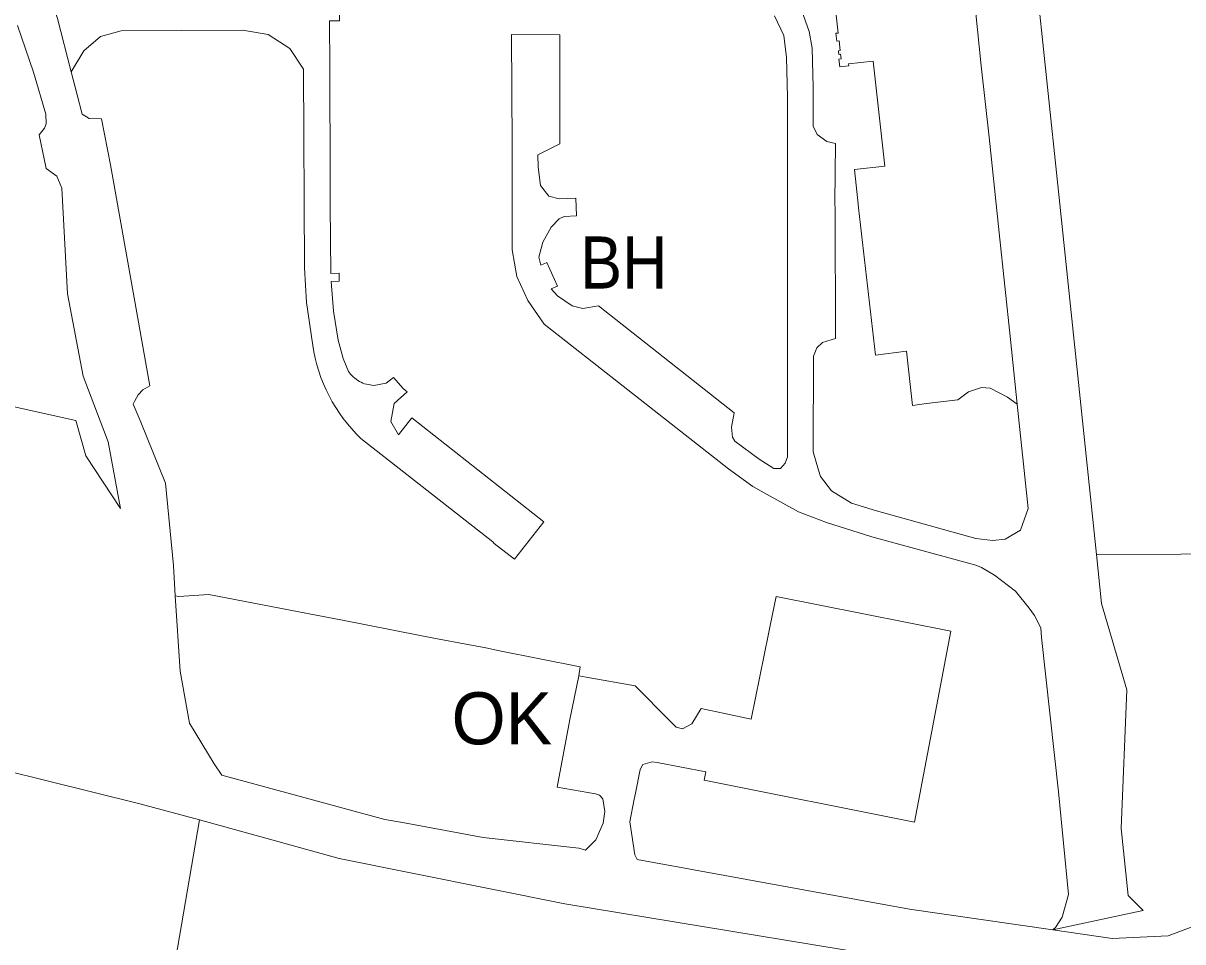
# Model space of a CAD drawing. Extents: x -650451 to -642268, y -1075216 to -1066610.
# Drawn here: x -645683.1 to -645415.8, y -1070816.8 to -1070605 of the extents above; entities that cross this region are included whole.
import ezdxf

# ---------------------------------------------------------------- set-up
doc = ezdxf.new("R2010")
doc.units = 0
doc.header["$LTSCALE"] = 4.8
for name, color, linetype, lineweight in [('1', 7, 'Continuous', 13), ('13', 7, 'Continuous', 13), ('15', 7, 'Continuous', 13), ('24', 7, 'Continuous', 13), ('46', 7, 'Continuous', 13)]:
    doc.layers.add(name, color=color, linetype=linetype, lineweight=lineweight)
doc.layers.add('62', color=7, linetype='Continuous')

msp = doc.modelspace()

# ---------------------------------------------------------------- linework, layer by layer
at = {"layer": '1'}
msp.add_line((-645453.99, -1070692.88), (-645451.46, -1070716.89), dxfattribs=at)
for points in [[(-645610.28, -1070664.52), (-645610.31, -1070662.66), (-645612.22, -1070662.75), (-645612.35, -1070646.95), (-645612.37, -1070644.92), (-645612.47, -1070611.33), (-645612.48, -1070608.38), (-645612.51, -1070604.47)], [(-645509.91, -1070603.33), (-645507.82, -1070607.9), (-645507.15, -1070612.93), (-645506.94, -1070622.09), (-645506.93, -1070651.11), (-645506.96, -1070682.29), (-645506.95, -1070705.03), (-645507.49, -1070706.46), (-645508.52, -1070707.65), (-645510.1, -1070707.67), (-645513.46, -1070705.56), (-645519.11, -1070701.39), (-645519.61, -1070700.46), (-645519.82, -1070698.19), (-645519.21, -1070694.89), (-645550.52, -1070670.21), (-645554.1, -1070670.79), (-645556.6, -1070670.16), (-645559.93, -1070667.85), (-645561.42, -1070666.27), (-645559.99, -1070665.62), (-645560.68, -1070664.11), (-645561.72, -1070661.77), (-645562.43, -1070660.23), (-645563.82, -1070660.8), (-645564.29, -1070658.96), (-645563.36, -1070655.51), (-645561.41, -1070652.05), (-645559.61, -1070650.14), (-645558.39, -1070649.6), (-645555.61, -1070649.48), (-645555.71, -1070645.39), (-645559.54, -1070645.51), (-645561.92, -1070644.94), (-645563.9, -1070642.47), (-645564.44, -1070638.26), (-645564.48, -1070635.35), (-645559.42, -1070632.82), (-645559.45, -1070607.71), (-645570.56, -1070607.66), (-645570.44, -1070633.21), (-645570.41, -1070657.25), (-645569.37, -1070663.42), (-645566.77, -1070668.94), (-645563, -1070674.39), (-645520.56, -1070707.79), (-645514.9, -1070711.87), (-645512.32, -1070713.33), (-645504.43, -1070717.68), (-645497.98, -1070720.16), (-645487.49, -1070723.42), (-645463.53, -1070729.98), (-645462.19, -1070730.5), (-645459.19, -1070732.3), (-645454.4, -1070735.98), (-645451.21, -1070739.85), (-645449.99, -1070741.54), (-645448.55, -1070744.43)], [(-645486.43, -1070717.48), (-645492.2, -1070715.68), (-645496.83, -1070712.83), (-645499.37, -1070709.57), (-645499.8, -1070708.06), (-645500.99, -1070703.81), (-645500.97, -1070681.8), (-645500.19, -1070679.84), (-645498.84, -1070678.61), (-645495.89, -1070677.71), (-645495.96, -1070648.03), (-645496, -1070646.36), (-645495.87, -1070632.81), (-645497.87, -1070632.29), (-645500.12, -1070630.71), (-645501.01, -1070628.79), (-645500.99, -1070625.75), (-645501.02, -1070619.82), (-645501.25, -1070610.78), (-645501.92, -1070606.98), (-645503.65, -1070602.19)], [(-645495.72, -1070603.18), (-645495.26, -1070607.33), (-645495.76, -1070607.36), (-645495.56, -1070609.16), (-645495.06, -1070609.1), (-645494.78, -1070611.36), (-645495.15, -1070611.38), (-645495.08, -1070612.22), (-645494.7, -1070612.17), (-645494.56, -1070613.26), (-645495.08, -1070613.33), (-645494.88, -1070615.07), (-645492.81, -1070614.88), (-645492.84, -1070614.42), (-645487.19, -1070613.79), (-645484.53, -1070637.98), (-645491.49, -1070638.79), (-645490.75, -1070646.01), (-645490.59, -1070647.61), (-645486.67, -1070681.54), (-645479.54, -1070680.67), (-645478.16, -1070693.14), (-645474.87, -1070692.74), (-645467.67, -1070691.87), (-645465.19, -1070690.01), (-645462.22, -1070689.01), (-645460.24, -1070689.15), (-645456.26, -1070691.25), (-645453.99, -1070692.88)], [(-645684.45, -1070605.57), (-645680.76, -1070616.33), (-645677.94, -1070626.03), (-645677.86, -1070628.21), (-645678.23, -1070629.21), (-645678.8, -1070630.03), (-645679.46, -1070630.75), (-645677.83, -1070638.56), (-645675.38, -1070640.29), (-645674.2, -1070643.07), (-645672.92, -1070667.42), (-645669.28, -1070686.41), (-645663.52, -1070701.56), (-645660.67, -1070716.93), (-645668.66, -1070704.8), (-645670.99, -1070696.59), (-645738.54, -1070681.67)], [(-645669.11, -1070611.38), (-645665.28, -1070608.14), (-645660.51, -1070606.77), (-645632.58, -1070606.68), (-645626.66, -1070607.61), (-645621.63, -1070610.87), (-645618.48, -1070615.64)], [(-645648.06, -1070737.06), (-645648.49, -1070730.06), (-645650.34, -1070711.07), (-645655.98, -1070697.02), (-645656.16, -1070696.6), (-645657.74, -1070692.82), (-645657.42, -1070692.11), (-645656.61, -1070690.71), (-645655.57, -1070689.58), (-645653.91, -1070688.62), (-645662.98, -1070637.66), (-645665.09, -1070627.11), (-645667.9, -1070627.04), (-645669.56, -1070625.99), (-645670.69, -1070621.55), (-645672.04, -1070616.26), (-645669.11, -1070611.38)], [(-645618.48, -1070615.64), (-645618.25, -1070661.44), (-645617.83, -1070669.4)], [(-645610.5, -1070678.09), (-645611.57, -1070671.42), (-645612.16, -1070664.56), (-645610.28, -1070664.52)], [(-645617.83, -1070669.4), (-645616.34, -1070679.3), (-645616.093, -1070680.793), (-645615.783, -1070682.283)], [(-645607.913, -1070685.639), (-645608.16, -1070685.3), (-645609.39, -1070682.34), (-645610.5, -1070678.09)], [(-645615.783, -1070682.283), (-645615.41, -1070683.767), (-645614.974, -1070685.241), (-645614.475, -1070686.701)], [(-645614.475, -1070686.701), (-645613.914, -1070688.142), (-645613.292, -1070689.56)], [(-645605.622, -1070687.603), (-645606.001, -1070687.379), (-645606.365, -1070687.134), (-645606.713, -1070686.868), (-645607.043, -1070686.584), (-645607.354, -1070686.283), (-645607.644, -1070685.968), (-645607.913, -1070685.639)], [(-645603.16, -1070688.44), (-645603.582, -1070688.363), (-645604.002, -1070688.261), (-645604.418, -1070688.134), (-645604.829, -1070687.981), (-645605.231, -1070687.804), (-645605.622, -1070687.603)], [(-645563.12, -1070720.01), (-645593.56, -1070696.04), (-645596.64, -1070699.96), (-645598.41, -1070696.88), (-645597.59, -1070692.68), (-645594.59, -1070690.02), (-645595.51, -1070689.22), (-645597.79, -1070686.69), (-645599.42, -1070687.99)], [(-645613.292, -1070689.56), (-645612.61, -1070690.953), (-645611.871, -1070692.316)], [(-645599.42, -1070687.99), (-645602.32, -1070688.52), (-645602.739, -1070688.492), (-645603.16, -1070688.44)], [(-645611.871, -1070692.316), (-645611.076, -1070693.645), (-645610.227, -1070694.938)], [(-645610.227, -1070694.938), (-645609.328, -1070696.191), (-645608.38, -1070697.401), (-645607.388, -1070698.566)], [(-645607.388, -1070698.566), (-645606.353, -1070699.683), (-645605.28, -1070700.75), (-645574.9, -1070724.61), (-645574.53, -1070724.94)], [(-645451.46, -1070716.89), (-645453.2, -1070721.89), (-645456.77, -1070723.99), (-645459.6, -1070724.28), (-645463.56, -1070723.81), (-645486.43, -1070717.48)], [(-645574.53, -1070724.94), (-645569.86, -1070728.57), (-645563.12, -1070720.01)], [(-645555.05, -1070755.49), (-645554.7, -1070753.41), (-645573.3, -1070749.75), (-645576.47, -1070749.04), (-645580.59, -1070748.22), (-645588.05, -1070746.85), (-645591.59, -1070746.19), (-645609.94, -1070742.59), (-645615.58, -1070741.49), (-645640.34, -1070736.72), (-645647.26, -1070737.17), (-645648.06, -1070737.06)], [(-645445.81, -1070814.06), (-645478.83, -1070809.27), (-645541.56, -1070797.841), (-645542.15, -1070796.73), (-645543.27, -1070789.16), (-645542.26, -1070783.94), (-645541.96, -1070782.5), (-645540.94, -1070777.05), (-645540.25, -1070775.93), (-645538.13, -1070775.3), (-645537.02, -1070775.46), (-645525.76, -1070777.58), (-645526.15, -1070779.53), (-645477.63, -1070789.21), (-645469.29, -1070745.15), (-645509.58, -1070737.17), (-645510.95, -1070743.9), (-645511.34, -1070745.83), (-645515.34, -1070765.49), (-645526.87, -1070763.04), (-645529.02, -1070766.53), (-645531.12, -1070767.68), (-645532.57, -1070767.28), (-645534.05, -1070765.87), (-645542.02, -1070757.79), (-645553.37, -1070755.82), (-645555.05, -1070755.49)], [(-645448.55, -1070744.43), (-645448.36, -1070746.61), (-645444.5, -1070782.23), (-645442.16, -1070805.9)], [(-645442.16, -1070805.9), (-645443.59, -1070811.12), (-645445.14, -1070813.46), (-645445.81, -1070814.06)]]:
    msp.add_lwpolyline(points, dxfattribs=at)
at = {"layer": '13'}
for points in [[(-645648.06, -1070737.06), (-645647.26, -1070737.17), (-645640.34, -1070736.72), (-645615.58, -1070741.49), (-645609.94, -1070742.59), (-645591.59, -1070746.19), (-645588.05, -1070746.85), (-645580.59, -1070748.22), (-645576.47, -1070749.04), (-645573.3, -1070749.75), (-645554.7, -1070753.41), (-645555.05, -1070755.49)], [(-645555.05, -1070755.49), (-645557.11, -1070765.58), (-645560.03, -1070781.11), (-645551.22, -1070782.7), (-645550.29, -1070783.02), (-645549.49, -1070783.81), (-645549.07, -1070786.78), (-645549.4, -1070789.42), (-645551.13, -1070793.3), (-645553.53, -1070795.66), (-645555.03, -1070795.23), (-645577.07, -1070792.77), (-645595.66, -1070789.32), (-645599.74, -1070788.56), (-645637.33, -1070778.34), (-645639.12, -1070775.74), (-645644.8, -1070766.37), (-645646.91, -1070754.37), (-645648.06, -1070737.06)]]:
    msp.add_lwpolyline(points, dxfattribs=at)
at = {"layer": '15'}
for points in [[(-645458.32, -1070455.91), (-645458.46, -1070478.86), (-645454.02, -1070501.52), (-645448.36, -1070563), (-645449.82, -1070592.72), (-645444.47, -1070643.85), (-645435.711, -1070727.497)], [(-645460.44, -1070631.3), (-645462.27, -1070614.86), (-645464.71, -1070591.33), (-645467.29, -1070565.95), (-645468.87, -1070550.15)], [(-645672.04, -1070616.26), (-645675.18, -1070603.92), (-645676.88, -1070598.59)], [(-645612.52, -1070600.61), (-645612.51, -1070602.61), (-645610.19, -1070602.7), (-645610.23, -1070604.51), (-645612.51, -1070604.47), (-645612.48, -1070608.38), (-645612.47, -1070611.33), (-645612.37, -1070644.92)], [(-645448.55, -1070744.43), (-645449.99, -1070741.54), (-645451.21, -1070739.85), (-645454.4, -1070735.98), (-645459.19, -1070732.3), (-645462.19, -1070730.5), (-645463.53, -1070729.98), (-645487.49, -1070723.42), (-645497.98, -1070720.16), (-645504.43, -1070717.68), (-645512.32, -1070713.33), (-645514.9, -1070711.87), (-645520.56, -1070707.79), (-645563, -1070674.39), (-645566.77, -1070668.94), (-645569.37, -1070663.42), (-645570.41, -1070657.25), (-645570.44, -1070633.21), (-645570.56, -1070607.66), (-645559.45, -1070607.71), (-645559.42, -1070632.82), (-645564.48, -1070635.35), (-645564.44, -1070638.26), (-645563.9, -1070642.47), (-645561.92, -1070644.94), (-645559.54, -1070645.51), (-645555.71, -1070645.39), (-645555.61, -1070649.48), (-645558.39, -1070649.6), (-645559.61, -1070650.14), (-645561.41, -1070652.05), (-645563.36, -1070655.51), (-645564.29, -1070658.96), (-645563.82, -1070660.8), (-645562.43, -1070660.23), (-645561.72, -1070661.77), (-645560.68, -1070664.11), (-645559.99, -1070665.62), (-645561.42, -1070666.27), (-645559.93, -1070667.85), (-645556.6, -1070670.16), (-645554.1, -1070670.79), (-645550.52, -1070670.21), (-645519.21, -1070694.89), (-645519.82, -1070698.19), (-645519.61, -1070700.46), (-645519.11, -1070701.39), (-645513.46, -1070705.56), (-645510.1, -1070707.67), (-645508.52, -1070707.65), (-645507.49, -1070706.46), (-645506.95, -1070705.03), (-645506.96, -1070682.29), (-645506.93, -1070651.11), (-645506.94, -1070622.09), (-645507.15, -1070612.93), (-645507.82, -1070607.9), (-645509.91, -1070603.33)], [(-645503.65, -1070602.19), (-645501.92, -1070606.98), (-645501.25, -1070610.78), (-645501.02, -1070619.82), (-645500.99, -1070625.75), (-645501.01, -1070628.79), (-645500.12, -1070630.71), (-645497.87, -1070632.29), (-645495.87, -1070632.81), (-645496, -1070646.36), (-645495.96, -1070648.03), (-645495.89, -1070677.71), (-645498.84, -1070678.61), (-645500.19, -1070679.84), (-645500.97, -1070681.8), (-645500.99, -1070703.81), (-645499.8, -1070708.06), (-645499.37, -1070709.57), (-645496.83, -1070712.83), (-645492.2, -1070715.68), (-645486.43, -1070717.48)], [(-645618.48, -1070615.64), (-645621.63, -1070610.87), (-645626.66, -1070607.61), (-645632.58, -1070606.68), (-645660.51, -1070606.77), (-645665.28, -1070608.14), (-645669.11, -1070611.38), (-645672.04, -1070616.26)], [(-645617.83, -1070669.4), (-645618.25, -1070661.44), (-645618.48, -1070615.64)], [(-645486.43, -1070717.48), (-645463.56, -1070723.81), (-645459.6, -1070724.28), (-645456.77, -1070723.99), (-645453.2, -1070721.89), (-645451.46, -1070716.89), (-645453.99, -1070692.88), (-645455.53, -1070677.99), (-645458.17, -1070653.38), (-645460.44, -1070631.3)], [(-645612.37, -1070644.92), (-645612.35, -1070646.95), (-645612.22, -1070662.75), (-645610.31, -1070662.66), (-645610.28, -1070664.52)], [(-645610.28, -1070664.52), (-645612.16, -1070664.56), (-645611.57, -1070671.42), (-645610.5, -1070678.09)], [(-645615.783, -1070682.283), (-645616.093, -1070680.793), (-645616.34, -1070679.3), (-645617.83, -1070669.4)], [(-645610.5, -1070678.09), (-645609.39, -1070682.34), (-645608.16, -1070685.3), (-645607.913, -1070685.639), (-645607.644, -1070685.968)], [(-645614.974, -1070685.241), (-645615.41, -1070683.767), (-645615.783, -1070682.283)], [(-645613.292, -1070689.56), (-645613.914, -1070688.142), (-645614.475, -1070686.701), (-645614.974, -1070685.241)], [(-645607.644, -1070685.968), (-645607.354, -1070686.283), (-645607.043, -1070686.584), (-645606.713, -1070686.868), (-645606.365, -1070687.134), (-645606.001, -1070687.379), (-645605.622, -1070687.603), (-645605.231, -1070687.804)], [(-645599.42, -1070687.99), (-645597.79, -1070686.69), (-645595.51, -1070689.22), (-645594.59, -1070690.02), (-645597.59, -1070692.68), (-645598.41, -1070696.88), (-645596.64, -1070699.96), (-645593.56, -1070696.04), (-645563.12, -1070720.01)], [(-645611.871, -1070692.316), (-645612.61, -1070690.953), (-645613.292, -1070689.56)], [(-645605.231, -1070687.804), (-645604.829, -1070687.981), (-645604.418, -1070688.134), (-645604.002, -1070688.261), (-645603.582, -1070688.363), (-645603.16, -1070688.44), (-645602.739, -1070688.492)], [(-645602.739, -1070688.492), (-645602.32, -1070688.52), (-645599.42, -1070687.99)], [(-645610.227, -1070694.938), (-645611.076, -1070693.645), (-645611.871, -1070692.316)], [(-645608.38, -1070697.401), (-645609.328, -1070696.191), (-645610.227, -1070694.938)], [(-645574.53, -1070724.94), (-645574.9, -1070724.61), (-645605.28, -1070700.75), (-645606.353, -1070699.683), (-645607.388, -1070698.566), (-645608.38, -1070697.401)], [(-645563.12, -1070720.01), (-645569.86, -1070728.57), (-645574.53, -1070724.94)], [(-645435.711, -1070727.497), (-645434.53, -1070738.77), (-645428.73, -1070758.67), (-645430, -1070790.68), (-645428.39, -1070806.09), (-645424.969, -1070809.563), (-645429.993, -1070810.647), (-645445.81, -1070814.06), (-645445.14, -1070813.46)], [(-645445.14, -1070813.46), (-645443.59, -1070811.12), (-645442.16, -1070805.9), (-645444.5, -1070782.23), (-645448.36, -1070746.61), (-645448.55, -1070744.43)]]:
    msp.add_lwpolyline(points, dxfattribs=at)
at = {"layer": '24'}
for points in [[(-645467.29, -1070565.95), (-645464.71, -1070591.33), (-645462.27, -1070614.86), (-645460.44, -1070631.3), (-645458.17, -1070653.38), (-645455.53, -1070677.99), (-645453.99, -1070692.88)], [(-645676.88, -1070598.59), (-645675.18, -1070603.92), (-645672.04, -1070616.26)], [(-645453.99, -1070692.88), (-645456.26, -1070691.25), (-645460.24, -1070689.15), (-645462.22, -1070689.01), (-645465.19, -1070690.01), (-645467.67, -1070691.87), (-645474.87, -1070692.74), (-645478.16, -1070693.14), (-645479.54, -1070680.67), (-645486.67, -1070681.54), (-645490.59, -1070647.61), (-645490.75, -1070646.01), (-645491.49, -1070638.79), (-645484.53, -1070637.98), (-645487.19, -1070613.79), (-645492.84, -1070614.42), (-645492.81, -1070614.88), (-645494.88, -1070615.07), (-645495.08, -1070613.33), (-645494.56, -1070613.26), (-645494.7, -1070612.17), (-645495.08, -1070612.22), (-645495.15, -1070611.38), (-645494.78, -1070611.36), (-645495.06, -1070609.1), (-645495.56, -1070609.16), (-645495.76, -1070607.36), (-645495.26, -1070607.33), (-645495.72, -1070603.18)], [(-645738.54, -1070681.67), (-645670.99, -1070696.59), (-645668.66, -1070704.8), (-645660.67, -1070716.93), (-645663.52, -1070701.56), (-645669.28, -1070686.41), (-645672.92, -1070667.42), (-645674.2, -1070643.07), (-645675.38, -1070640.29), (-645677.83, -1070638.56), (-645679.46, -1070630.75), (-645678.8, -1070630.03), (-645678.23, -1070629.21), (-645677.86, -1070628.21), (-645677.94, -1070626.03), (-645680.76, -1070616.33), (-645684.45, -1070605.57)], [(-645672.04, -1070616.26), (-645670.69, -1070621.55), (-645669.56, -1070625.99), (-645667.9, -1070627.04), (-645665.09, -1070627.11), (-645662.98, -1070637.66), (-645653.91, -1070688.62), (-645655.57, -1070689.58), (-645656.61, -1070690.71), (-645657.42, -1070692.11), (-645657.74, -1070692.82), (-645656.16, -1070696.6), (-645655.98, -1070697.02), (-645650.34, -1070711.07), (-645648.49, -1070730.06), (-645648.06, -1070737.06)], [(-645642.52, -1070788.7), (-645656.2, -1070784.96), (-645709.54, -1070771.74), (-645781.62, -1070755.42), (-645785.75, -1070754.48), (-645865, -1070735.66), (-645891.35, -1070731.13), (-645906.373, -1070728.716), (-645939.27, -1070723.43)], [(-645648.06, -1070737.06), (-645646.91, -1070754.37), (-645644.8, -1070766.37), (-645639.12, -1070775.74), (-645637.33, -1070778.34), (-645599.74, -1070788.56), (-645595.66, -1070789.32), (-645577.07, -1070792.77), (-645555.03, -1070795.23), (-645553.53, -1070795.66), (-645551.13, -1070793.3), (-645549.4, -1070789.42), (-645549.07, -1070786.78), (-645549.49, -1070783.81), (-645550.29, -1070783.02), (-645551.22, -1070782.7), (-645560.03, -1070781.11), (-645557.11, -1070765.58), (-645555.05, -1070755.49)], [(-645555.05, -1070755.49), (-645553.37, -1070755.82), (-645542.02, -1070757.79), (-645534.05, -1070765.87), (-645532.57, -1070767.28), (-645531.12, -1070767.68), (-645529.02, -1070766.53), (-645526.87, -1070763.04), (-645515.34, -1070765.49), (-645511.34, -1070745.83), (-645510.95, -1070743.9), (-645509.58, -1070737.17), (-645469.29, -1070745.15), (-645477.63, -1070789.21), (-645526.15, -1070779.53), (-645525.76, -1070777.58), (-645537.02, -1070775.46), (-645538.13, -1070775.3), (-645540.25, -1070775.93), (-645540.94, -1070777.05), (-645541.96, -1070782.5), (-645542.26, -1070783.94), (-645543.27, -1070789.16), (-645542.15, -1070796.73), (-645541.56, -1070797.841), (-645478.83, -1070809.27), (-645445.81, -1070814.06)], [(-645445.81, -1070814.06), (-645432.07, -1070816.05), (-645419.18, -1070815.44), (-645407.37, -1070810.95), (-645398.04, -1070805.44), (-645354.98, -1070774.28), (-645342.41, -1070765.76), (-645325.82, -1070757.94), (-645312.2, -1070753.77), (-645298.41, -1070751.48), (-645285.11, -1070750.69), (-645202.96, -1070752.89), (-645197.539, -1070753.128), (-645085.58, -1070758.04), (-645047.39, -1070759.71)], [(-645400.05, -1070819.84), (-645409.52, -1070823.76), (-645418.67, -1070827.72), (-645433.49, -1070828.76), (-645452.31, -1070825.52), (-645494.82, -1070818.45), (-645558.3, -1070808), (-645610.25, -1070797.55), (-645625, -1070793.5), (-645642.52, -1070788.7)]]:
    msp.add_lwpolyline(points, dxfattribs=at)
at = {"layer": '46'}
for points in [[(-645435.711, -1070727.497), (-645444.47, -1070643.85), (-645449.82, -1070592.72), (-645448.36, -1070563), (-645454.02, -1070501.52), (-645458.46, -1070478.86), (-645458.32, -1070455.91)], [(-645197.539, -1070753.128), (-645202.41, -1070726.571), (-645435.711, -1070727.497)], [(-645906.373, -1070728.716), (-645891.35, -1070731.13), (-645865, -1070735.66), (-645785.75, -1070754.48), (-645781.62, -1070755.42), (-645709.54, -1070771.74), (-645656.2, -1070784.96), (-645642.52, -1070788.7)], [(-645642.52, -1070788.7), (-645676.292, -1070985.89), (-645637.94, -1070997.4), (-645583.18, -1071010.7)]]:
    msp.add_lwpolyline(points, dxfattribs=at)

# ---------------------------------------------------------------- texts
at = {"layer": '62', "width": 0.9}
msp.add_text('BH', height=12, dxfattribs=at).set_placement((-645554.696, -1070666.203))
at = {"layer": '62'}
msp.add_text('OK', height=12, dxfattribs=at).set_placement((-645584.387, -1070771.269))

doc.saveas('drawing.dxf')
